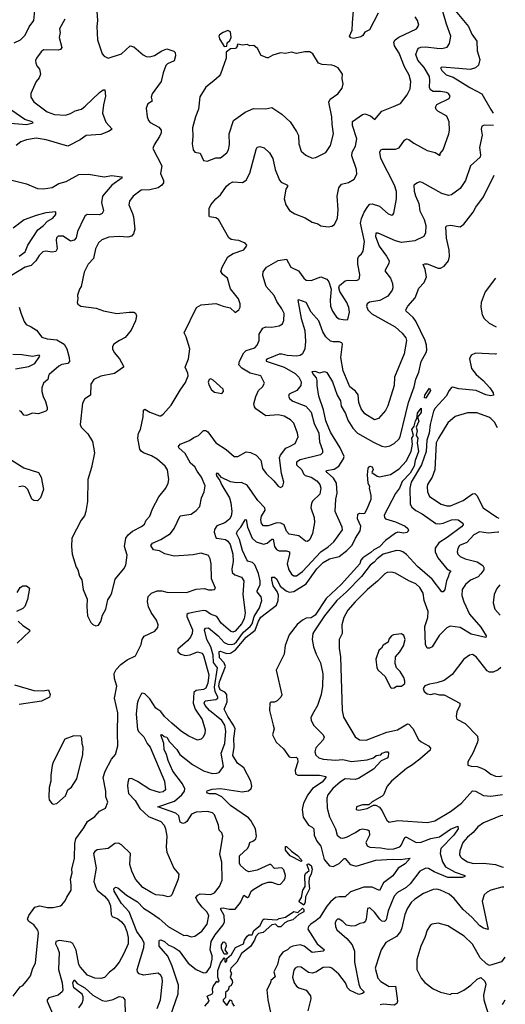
# Model space of a CAD drawing. Extents: x 2056909 to 2160450, y 827444 to 1016825.
# Tile 301 of 501: x 2140631 to 2144604, y 922689 to 930750. Entities that reach past the tile are written whole.
import ezdxf

# ---------------------------------------------------------------- set-up
doc = ezdxf.new("R2010")
doc.units = 0

msp = doc.modelspace()

# ---------------------------------------------------------------- linework, layer by layer
at = {"layer": '0CON10XD'}
for points in [[(2141256.2, 930895), (2141266, 930745), (2141260.8, 930695), (2141266, 930585), (2141305, 930470), (2141321.2, 930451.2), (2141354.1, 930434.1), (2141465, 930470.8), (2141535, 930537.1), (2141565, 930528.6), (2141641.7, 930461.7), (2141665, 930448.9), (2141695, 930446.7), (2141735, 930456.7), (2141795, 930496.7), (2141835, 930510.6), (2141892.3, 930492.3), (2141901.7, 930481.7), (2141905.7, 930454.3), (2141895.5, 930414.5), (2141841.4, 930388.6), (2141826.7, 930375), (2141804.5, 930315), (2141787.8, 930245), (2141715, 930143.3), (2141705.7, 930115), (2141715, 930082.5), (2141678.8, 930061.2), (2141665.9, 930025.9), (2141674.3, 929955), (2141685.6, 929925.6), (2141699.4, 929909.4), (2141769.3, 929869.3), (2141788, 929845), (2141788.6, 929825), (2141775.6, 929795), (2141730.6, 929725), (2141719.4, 929695), (2141794.3, 929555), (2141781.7, 929491.7), (2141807.9, 929435), (2141807.1, 929415), (2141794.2, 929395.8), (2141765, 929372.9), (2141695, 929357.3), (2141625, 929354.2), (2141560, 929305), (2141529.2, 929265), (2141524.4, 929235), (2141554.6, 929164.6), (2141560.9, 929135), (2141572.9, 929035), (2141561.7, 928998.3), (2141545, 928977.1), (2141515, 928969.5), (2141445, 928976.2), (2141359.1, 928970.9), (2141302.6, 928947.4), (2141275, 928924), (2141251.1, 928875), (2141234.5, 928795.5), (2141190.2, 928749.8), (2141157.1, 928682.9), (2141133.8, 928565), (2141120, 928545), (2141103.3, 928495), (2141106.7, 928465), (2141100, 928435), (2141105, 928422.5), (2141130, 928405), (2141257.6, 928387.6), (2141315.5, 928365.5), (2141425, 928345.5), (2141526.2, 928356.2), (2141565, 928355.6), (2141577.8, 928347.8), (2141587.1, 928325), (2141578.6, 928285), (2141542.1, 928207.9), (2141495, 928148), (2141446.7, 928125), (2141401.4, 928095), (2141390, 928075), (2141388.9, 928055), (2141404.3, 928025), (2141447.1, 927975), (2141480.8, 927915), (2141480.8, 927905), (2141405.4, 927854.6), (2141295, 927830.5), (2141238, 927805), (2141212.9, 927765), (2141210, 927675), (2141163, 927647), (2141145, 927610), (2141124.4, 927435), (2141133.6, 927413.6), (2141189.1, 927359.1), (2141227.4, 927297.4), (2141242.2, 927205), (2141218.2, 927085), (2141189.2, 926985), (2141184.4, 926805), (2141172.7, 926725), (2141161.1, 926688.9), (2141133.3, 926653.3), (2141058, 926505), (2141053.9, 926436.1), (2141060, 926375), (2141093, 926267), (2141106.7, 926245), (2141120, 926195), (2141138.8, 926165), (2141150, 926085), (2141183.3, 926005), (2141178.8, 925945), (2141185, 925870), (2141212.5, 925815), (2141229.3, 925799.3), (2141255, 925787.5), (2141276.4, 925793.6), (2141295, 925822.5), (2141308.8, 925875), (2141334.2, 925925), (2141350.5, 925999.5), (2141375, 926032.5), (2141385, 926057.5), (2141411.1, 926168.9), (2141483.8, 926255), (2141500, 926285), (2141508.9, 926365), (2141488.4, 926438.4), (2141500.3, 926505), (2141518.2, 926531.8), (2141555, 926562.3), (2141628.5, 926601.5), (2141650.9, 926619.1), (2141666.8, 926653.2), (2141694.5, 926685.5), (2141717.8, 926745), (2141768.9, 926845), (2141827.1, 926915), (2141845.6, 926955), (2141851.5, 926985), (2141839.4, 927065), (2141821.4, 927095), (2141755, 927152.9), (2141708.9, 927178.9), (2141645, 927203.3), (2141625, 927217.5), (2141613.3, 927235), (2141598.5, 927325), (2141603.8, 927365), (2141618.5, 927395), (2141642.2, 927497.8), (2141645, 927553.3), (2141655, 927560.8), (2141695, 927535.8), (2141775, 927506.7), (2141785, 927506.7), (2141805, 927521.2), (2141870.6, 927595), (2141942.4, 927717.6), (2141988.7, 927781.3), (2142008.8, 927835), (2142005.9, 927855.9), (2141984, 927905), (2142011.1, 927975), (2142021.9, 928055), (2141993.8, 928155), (2141976.2, 928186.2), (2142078.6, 928395), (2142115, 928415.6), (2142235, 928427.5), (2142295, 928403.8), (2142351.7, 928391.7), (2142395, 928353.3), (2142423.3, 928375), (2142433.9, 928396.1), (2142436, 928425), (2142421.2, 928465), (2142356.6, 928546.6), (2142330, 928635), (2142292, 928665), (2142277.7, 928687.7), (2142287.1, 928725), (2142335, 928807.5), (2142376.7, 928835), (2142465, 928866.7), (2142486.7, 928895), (2142490, 928905), (2142475, 928920), (2142425, 928941.9), (2142395.4, 928945.4), (2142361.8, 928951.8), (2142342.9, 928965), (2142257.5, 929115), (2142235, 929126.9), (2142185, 929136.2), (2142180, 929145), (2142181.9, 929205), (2142194.3, 929235), (2142235, 929283.1), (2142273.4, 929316.6), (2142322.5, 929387.5), (2142343.9, 929406.1), (2142375, 929422.5), (2142455, 929418.1), (2142485, 929435.8), (2142514.4, 929494.4), (2142565, 929687.5), (2142575, 929706.7), (2142595, 929712), (2142631.2, 929701.2), (2142675, 929660), (2142702.2, 929615), (2142722.1, 929525), (2142757.6, 929437.6), (2142771.3, 929421.3), (2142823.3, 929395), (2142823.3, 929385), (2142808, 929362), (2142795.8, 929285), (2142807.5, 929235), (2142838.5, 929188.5), (2142880.9, 929160.9), (2142966.8, 929126.8), (2143025, 929092.5), (2143069.5, 929079.5), (2143095, 929063.3), (2143155, 929053.8), (2143185, 929058.8), (2143207.7, 929072.3), (2143232, 929125), (2143235.7, 929195), (2143227.8, 929305), (2143243.3, 929375), (2143265, 929402.9), (2143322, 929418), (2143368, 929445), (2143389.4, 929485), (2143386.7, 929525), (2143348.1, 929635), (2143351.9, 929665), (2143377.8, 929715), (2143389.6, 929775), (2143353.8, 929885), (2143354.5, 929915.5), (2143435, 929974.2), (2143455, 929980.8), (2143502.3, 929962.3), (2143537, 929933), (2143595, 930001.2), (2143689.8, 930040.2), (2143745.4, 930064.6), (2143802.5, 930135), (2143826.7, 930185), (2143831.8, 930245), (2143818.5, 930295), (2143779.6, 930365), (2143735.6, 930475), (2143696.9, 930535), (2143691.4, 930565), (2143703.7, 930586.3), (2143732.1, 930607.9), (2143878.8, 930675), (2143896, 930705), (2143886, 930745), (2143866, 930775)], [(2140577.5, 922755), (2140635, 922832.5), (2140655, 922843.3), (2140695, 922888.8), (2140717.9, 922922.1), (2140737.5, 922985), (2140761.1, 923025), (2140785.6, 923275), (2140778.6, 923295), (2140745, 923338.8), (2140705, 923368), (2140695.8, 923385), (2140704.2, 923415), (2140754.6, 923485.4), (2140795, 923495.6), (2140857.5, 923482.5), (2140905, 923481.2), (2140963.6, 923496.4), (2140976.4, 923503.6), (2141003.6, 923536.4), (2141015, 923567.5), (2141050.8, 923625), (2141052.9, 923665), (2141045.7, 923715), (2141061.2, 923765), (2141056.2, 923795), (2141078.9, 923885), (2141082.3, 924005), (2141091.2, 924045), (2141156, 924134), (2141184.2, 924185), (2141245, 924227.5), (2141285, 924270.8), (2141333.3, 924295), (2141352, 924345), (2141336.8, 924386.8), (2141335.6, 924435), (2141313.9, 924546.1), (2141330.7, 924599.3), (2141382.2, 924695), (2141414.4, 924735.6), (2141433.9, 924806.1), (2141429.8, 924910.2), (2141432.5, 925075), (2141405.3, 925195), (2141424.4, 925294.4), (2141406.4, 925356.4), (2141402.9, 925397.1), (2141418.8, 925431.2), (2141458.5, 925471.5), (2141511.4, 925508.6), (2141577.9, 925542.1), (2141625.6, 925635), (2141633.8, 925675), (2141648, 925702), (2141736.7, 925745), (2141761.2, 925775), (2141763.3, 925795), (2141748.8, 925835), (2141706.8, 925896.8), (2141684.6, 925944.6), (2141676.8, 925986.8), (2141683, 926027), (2141708.8, 926055), (2141755, 926074.4), (2141795, 926074.5), (2141835.5, 926064.5), (2141995, 926062), (2142075, 926086.7), (2142143, 926093), (2142175, 926082.9), (2142205, 926082.9), (2142223.9, 926086.1), (2142233.3, 926095), (2142201.4, 926171.4), (2142196.7, 926295), (2142189.2, 926335), (2142175, 926362.5), (2142115, 926381.9), (2142051.2, 926368.8), (2141895, 926357.3), (2141817.3, 926377.3), (2141775, 926400.6), (2141725, 926410), (2141703.3, 926445), (2141716.2, 926465), (2141786.5, 926493.5), (2141863.3, 926545), (2141895, 926584.3), (2141942.6, 926687.4), (2142035, 926701.9), (2142075, 926730.8), (2142106, 926764), (2142119.5, 926835), (2142140, 926885), (2142148.1, 926935), (2142119.5, 927005), (2142082.9, 927055), (2142065, 927088.6), (2142029.1, 927119.1), (2141985, 927197.5), (2141932.5, 927245), (2141929.2, 927255), (2141945, 927274.2), (2142018.8, 927305), (2142055, 927330), (2142095, 927346), (2142135, 927387.1), (2142155, 927386.7), (2142171.4, 927375), (2142235, 927285.8), (2142320.6, 927230.6), (2142385, 927174.3), (2142415, 927174.2), (2142485, 927213.3), (2142518, 927208), (2142565, 927185.8), (2142604.2, 927145), (2142617, 927077), (2142646.2, 927035), (2142710, 926975), (2142745, 926930), (2142765, 926921.2), (2142785, 926930), (2142791.2, 926965), (2142774.2, 927034.2), (2142755.9, 927164.1), (2142763.8, 927185), (2142808.6, 927241.4), (2142845, 927259.4), (2142885, 927280), (2142908.1, 927335), (2142904.4, 927365), (2142875, 927448), (2142845.4, 927475.4), (2142795, 927504), (2142745, 927515.8), (2142645, 927508), (2142563.4, 927563.4), (2142551.3, 927581.3), (2142545.7, 927605), (2142562.2, 927665), (2142585, 927714), (2142617.5, 927745), (2142633.8, 927775), (2142604.3, 927834.3), (2142516.3, 927856.3), (2142448, 927898), (2142422.6, 927925), (2142429.3, 927955), (2142465, 928022.7), (2142485, 928040.8), (2142554, 928065), (2142573.1, 928085), (2142590.6, 928125), (2142591.4, 928175), (2142621.2, 928225), (2142645, 928235.6), (2142695, 928233.3), (2142755, 928244.2), (2142780.3, 928259.7), (2142793, 928287), (2142794.4, 928345), (2142776.7, 928383.3), (2142735, 928444), (2142712.6, 928492.6), (2142646.5, 928565), (2142619.4, 928655), (2142622.7, 928685), (2142650, 928725), (2142745, 928780), (2142815, 928788.6), (2142849.6, 928725), (2142913.2, 928693.2), (2142955, 928634), (2142975, 928617.1), (2143015, 928614.4), (2143095, 928645.8), (2143145, 928625.7), (2143158.9, 928605), (2143178, 928545), (2143171.4, 928455), (2143174.4, 928405), (2143191.1, 928365), (2143224.2, 928315), (2143245, 928302.5), (2143295, 928294.2), (2143315, 928296.7), (2143328.6, 928355), (2143323.1, 928395), (2143308.5, 928435), (2143249.2, 928525), (2143242.5, 928555), (2143248.8, 928575), (2143295, 928612), (2143315, 928618.8), (2143385, 928614), (2143405, 928623.3), (2143411.2, 928635), (2143414, 928665), (2143398.1, 928748.1), (2143398.9, 928795), (2143405.5, 928814.5), (2143427.7, 928832.3), (2143441.9, 928855), (2143451.5, 928935), (2143420, 929085), (2143427.7, 929122.3), (2143449.5, 929175), (2143478.3, 929221.7), (2143495, 929239.2), (2143516.1, 929243.9), (2143574.5, 929224.5), (2143645, 929160), (2143675, 929150), (2143685, 929152.5), (2143693.3, 929165), (2143714.3, 929285), (2143714.2, 929345), (2143698.5, 929395), (2143586, 929615), (2143578.9, 929665), (2143585, 929683.8), (2143598.9, 929691.1), (2143705, 929690.6), (2143735, 929702.5), (2143780, 929765), (2143795.8, 929774.2), (2143815, 929769.4), (2143855, 929739.5), (2143965, 929680), (2144031.7, 929661.7), (2144065, 929640), (2144070, 929640), (2144070, 929655), (2144095.9, 929684.1), (2144142, 929815), (2144147.5, 929845), (2144144.2, 929915), (2144125, 929959.2), (2144051.2, 930001.2), (2144038, 930015), (2144032, 930035), (2144045, 930055.8), (2144145, 930103.8), (2144153.8, 930125), (2144138.8, 930145), (2144122.5, 930155), (2144075, 930162.5), (2144015, 930162.7), (2143993.1, 930175), (2143982.9, 930195), (2143987.8, 930255), (2143983.4, 930285), (2143939, 930359), (2143889.3, 930419.3), (2143873.2, 930465), (2143885.7, 930504.3), (2143895, 930517.1), (2143913.8, 930526.2), (2143955, 930529.4), (2144042.8, 930517.2), (2144085.5, 930514.5), (2144128, 930525), (2144148.6, 930555), (2144157.5, 930615), (2144122.3, 930715), (2144075, 930884.2)], [(2140585, 930561.5), (2140638.1, 930585), (2140675, 930624.3), (2140707.5, 930692.5), (2140747.5, 930745), (2140755.4, 930824.6)], [(2143565, 930803.3), (2143493.5, 930666.5), (2143455, 930649.4), (2143438.3, 930621.7), (2143420.8, 930609.2), (2143365, 930596), (2143340.7, 930600.7), (2143330.5, 930615), (2143350.9, 930665), (2143353.6, 930723.6), (2143362.9, 930825)], [(2144167.9, 930857.9), (2144302.9, 930695), (2144331.5, 930631.5), (2144371.8, 930575), (2144373.1, 930495), (2144395.4, 930425), (2144385, 930378), (2144361.2, 930355), (2144316.9, 930343.1), (2144225, 930352), (2144085, 930360.6), (2144074.4, 930355), (2144085.6, 930335), (2144119.9, 930299.9), (2144178.5, 930278.5), (2144315, 930194.6), (2144412.7, 930142.7), (2144485, 930015.8), (2144505.9, 929985.9)], [(2141000, 930755), (2140957.5, 930675), (2140961.5, 930645), (2140953.6, 930605), (2140976.4, 930523.6), (2140965, 930507.5), (2140945, 930501.8), (2140825, 930503.8), (2140805, 930486.7), (2140769.2, 930435), (2140760.8, 930415), (2140764, 930395), (2140771.7, 930371.7), (2140792, 930345), (2140800, 930305), (2140789.4, 930275), (2140765, 930243.8), (2140720.8, 930145), (2140722, 930115), (2140745, 930078), (2140856.7, 929996.7), (2140916.2, 929975), (2141005, 929968.2), (2141045, 929981.5), (2141085, 930004.5), (2141135, 930018.2), (2141167.7, 930042.3), (2141285, 930154), (2141315, 930176), (2141326.7, 930176.7), (2141333.3, 930123.3), (2141315.6, 930054.4), (2141308.6, 929985), (2141335, 929910), (2141386.7, 929855), (2141358, 929835), (2141295, 929809.1), (2141175, 929802.9), (2141125, 929766.4), (2141025, 929715.4), (2140847.4, 929767.4), (2140765, 929779.2), (2140685, 929765.5), (2140639.1, 929750.9), (2140600.9, 929719.1)], [(2142305, 930530), (2142325, 930532.5), (2142328.3, 930561.7), (2142350, 930580), (2142360, 930605), (2142355, 930650), (2142335, 930662.5), (2142295, 930646.7), (2142265, 930626.7), (2142258.8, 930615), (2142265, 930592.5), (2142305, 930530)], [(2142165, 929593.3), (2142235, 929618.8), (2142275, 929620), (2142325, 929661.2), (2142338.6, 929685), (2142348.6, 929728.6), (2142344.2, 929815), (2142381.5, 929925), (2142475, 929991.9), (2142545, 930022.9), (2142645, 930021.4), (2142695, 930030.8), (2142775, 929976), (2142845, 929914.2), (2142896.9, 929835), (2142911.2, 929801.2), (2142916, 929735), (2142933.8, 929675), (2142971.7, 929641.7), (2143025, 929616), (2143055, 929622), (2143135, 929664), (2143175, 929720), (2143198.9, 929815), (2143186.2, 929896.2), (2143184.5, 929954.5), (2143159.2, 930075), (2143171.5, 930098.5), (2143235, 930144), (2143269.1, 930190.9), (2143278.6, 930225), (2143269.4, 930265), (2143272.5, 930305), (2143235.5, 930355.5), (2143202.7, 930372.7), (2143185, 930378.6), (2143105, 930382.5), (2143076.2, 930395), (2143030.6, 930470.6), (2143005, 930488), (2142965, 930488), (2142895, 930474), (2142855, 930485.8), (2142805, 930474), (2142765, 930478.8), (2142700.8, 930459.2), (2142665, 930436.7), (2142655, 930436.7), (2142606.1, 930456.1), (2142575.8, 930515.8), (2142547.7, 930537.7), (2142515, 930537.5), (2142493, 930547), (2142455, 930542.5), (2142415, 930550), (2142410, 930545), (2142412.5, 930535), (2142397.5, 930515), (2142355, 930512.5), (2142320, 930485), (2142320, 930435), (2142272.9, 930305), (2142263.2, 930286.8), (2142219.3, 930249.3), (2142155, 930196.7), (2142105, 930117.5), (2142092.7, 930017.3), (2142069.2, 929955), (2142045.7, 929865), (2142047.5, 929795), (2142041.4, 929735), (2142051.2, 929685), (2142065, 929666.7), (2142106.4, 929656.4), (2142135, 929597.5), (2142165, 929593.3)], [(2140555, 929904.2), (2140685, 929892), (2140742, 929905), (2140734, 929915), (2140673.9, 929933.9), (2140565, 930008.2)], [(2144507.3, 929885.3), (2144435, 929888.1), (2144412.7, 929877.3), (2144407.8, 929855), (2144414.4, 929805), (2144392.9, 929705), (2144401.4, 929645), (2144397.5, 929625), (2144319.4, 929555), (2144278.1, 929435), (2144235, 929367.5), (2144165, 929315.7), (2144139.7, 929309.7), (2144085, 929328.5), (2143925, 929417.9), (2143905, 929421.6), (2143885, 929413.8), (2143855.7, 929395), (2143857.6, 929347.6), (2143868.2, 929308.2), (2143897.7, 929245), (2143904.6, 929185), (2143939.3, 929115), (2143953.3, 929065), (2143951.5, 929005), (2143938.8, 928975), (2143865, 928938.6), (2143755, 928926.1), (2143705, 928939.3), (2143565, 929003.5), (2143545, 929003.8), (2143542.1, 928975), (2143571.8, 928895), (2143631.8, 928815), (2143653.5, 928775), (2143651.1, 928755), (2143618.1, 928695), (2143665, 928634.2), (2143680.4, 928590.4), (2143682.7, 928555), (2143677.5, 928535), (2143642.9, 928487.1), (2143578.3, 928451.7), (2143492, 928438), (2143474.2, 928425), (2143468.5, 928405), (2143478.9, 928375), (2143511.6, 928341.6), (2143704.3, 928235), (2143760.6, 928185), (2143789.4, 928145), (2143796.7, 928125), (2143777.3, 928015), (2143698.1, 927825), (2143694.3, 927755), (2143642, 927588), (2143625, 927551.2), (2143568, 927485), (2143535, 927475.7), (2143455, 927523.1), (2143423.5, 927565), (2143406.2, 927616.2), (2143399.4, 927679.4), (2143378.1, 927708.1), (2143331.8, 927745), (2143276.6, 927875), (2143258.4, 927985), (2143272.5, 928095), (2143265.3, 928105.3), (2143245, 928113.9), (2143195, 928113.3), (2143175, 928119.6), (2143135, 928153.5), (2143110, 928195), (2143077.5, 928285), (2143016.2, 928356.2), (2142975, 928435.4), (2142915, 928457.1), (2142906.4, 928453.6), (2142934.4, 928305), (2142964.2, 928205), (2142969.7, 928115), (2142964, 928056), (2142945, 928015.8), (2142925, 928002.1), (2142895, 927996.8), (2142818.2, 928001.8), (2142775, 928012.1), (2142755, 928010.8), (2142660, 927975), (2142647.5, 927965), (2142647.5, 927955), (2142794.5, 927905.5), (2142884.6, 927855), (2142915.8, 927825), (2142933.4, 927785), (2142930.8, 927755), (2142898.9, 927715), (2142836.9, 927685), (2142831.3, 927665), (2142842.1, 927645), (2142865, 927628.4), (2142970.9, 927585), (2143015, 927537.5), (2143041.6, 927445), (2143077.8, 927365), (2143084, 927294), (2143109.1, 927225), (2143107.5, 927205), (2143092.5, 927187.5), (2142926.2, 927146.2), (2142895, 927127.5), (2142894.8, 927104.8), (2142938.8, 927065), (2142953, 927033), (2142967.7, 927017.7), (2143015, 927003.6), (2143062.9, 926975), (2143086.2, 926945), (2143093.6, 926915), (2143085.6, 926865), (2143028.5, 926811.5), (2143018.6, 926791.4), (2143012.7, 926755), (2143040, 926675), (2143043.2, 926635), (2143025.5, 926545), (2143004.3, 926495), (2142985, 926477.1), (2142970.3, 926480.3), (2142915, 926523.8), (2142835, 926538.5), (2142815, 926562.5), (2142793.5, 926613.5), (2142768.3, 926628.3), (2142735, 926630.8), (2142665, 926607.3), (2142625, 926605.8), (2142609.4, 926625), (2142603.1, 926656.9), (2142610.4, 926685), (2142640.6, 926735), (2142637.1, 926755), (2142579.1, 926815), (2142490.8, 926940.8), (2142445, 926960.9), (2142405, 926958), (2142354.5, 926965.5), (2142283, 927003), (2142255, 927035.4), (2142245, 927037.1), (2142239.3, 927030.7), (2142240.8, 927015), (2142268.7, 926978.7), (2142285, 926940), (2142346.2, 926835), (2142359.5, 926795), (2142367.5, 926725), (2142362.1, 926685), (2142348.3, 926661.7), (2142308.9, 926631.1), (2142245, 926606.1), (2142224.1, 926575.9), (2142221.6, 926555), (2142235, 926511.2), (2142245, 926504.7), (2142315, 926494.7), (2142335, 926480), (2142353.9, 926455), (2142375.9, 926375), (2142377.5, 926315), (2142365.6, 926255), (2142370, 926225), (2142390.8, 926205), (2142445.3, 926185.3), (2142465, 926156.7), (2142456.6, 926045), (2142476.8, 925895), (2142466.9, 925845), (2142445, 925804), (2142395, 925745.5), (2142375, 925735.5), (2142354.4, 925745), (2142278.5, 925808.5), (2142243.5, 925865), (2142193.2, 925883.2), (2142155, 925910), (2142135, 925912.9), (2142075, 925903.5), (2142010.5, 925889.5), (2141998.6, 925881.4), (2141998.2, 925865), (2142043.3, 925755), (2142042, 925725), (2142028.7, 925695), (2142005, 925666.2), (2141924.5, 925595.5), (2141924.4, 925575), (2141950, 925555), (2141985, 925546.2), (2142025, 925550.4), (2142085, 925576.2), (2142124, 925565), (2142134.6, 925544.6), (2142177, 925387), (2142170.7, 925319.3), (2142153.4, 925276.6), (2142134.7, 925265.3), (2142075, 925258.8), (2142055, 925241.1), (2142050.8, 925155), (2142067.1, 925105), (2142125, 925020.8), (2142149.4, 924935), (2142146.7, 924905), (2142131.4, 924875), (2142115, 924859.2), (2142085, 924850.8), (2142015, 924884.3), (2141953.5, 924923.5), (2141875, 924991.1), (2141815.4, 925045), (2141785, 925085.5), (2141743.3, 925115), (2141695, 925190), (2141655, 925230), (2141635, 925236.7), (2141627, 925233), (2141600.6, 925179.4), (2141591.4, 925148.6), (2141583.3, 925065), (2141595, 924938.8), (2141605, 924920), (2141647.7, 924877.7), (2141674.6, 924825), (2141698.2, 924795), (2141816.3, 924516.3), (2141823.1, 924445), (2141805, 924430), (2141775, 924422), (2141695, 924447.1), (2141595, 924514.6), (2141545, 924537.5), (2141524, 924535), (2141514.5, 924505.5), (2141512.7, 924475), (2141521.2, 924415), (2141575, 924358.5), (2141615, 924292.3), (2141685, 924227.2), (2141785, 924185.4), (2141812.3, 924155), (2141824.7, 924124.7), (2141833.8, 924065), (2141829.2, 923975), (2141833.8, 923935), (2141892.6, 923802.6), (2141932, 923755), (2141927.3, 923712.7), (2141876, 923585), (2141865.8, 923574.2), (2141845, 923568), (2141805, 923580), (2141745, 923586.5), (2141712.1, 923602.1), (2141638.1, 923645), (2141577.3, 923715), (2141548.5, 923778.5), (2141532.7, 923835), (2141538.1, 923925), (2141465, 923995.6), (2141437.8, 924007.8), (2141410, 924005), (2141355, 923965.8), (2141265, 923954), (2141245, 923940), (2141235.7, 923925), (2141255.4, 923805), (2141238.1, 923695), (2141252.8, 923645), (2141265, 923622.7), (2141324.6, 923575), (2141356.3, 923536.3), (2141373.2, 923495), (2141379.4, 923425), (2141386.9, 923406.9), (2141435, 923388.2), (2141465, 923364.5), (2141487.2, 923335), (2141506.2, 923285), (2141518.2, 923235), (2141519.2, 923185), (2141483.9, 923105), (2141445.4, 923035), (2141401.2, 922978.8), (2141365, 922951.9), (2141325, 922908.6), (2141295, 922900.9), (2141245, 922903.8), (2141185, 922927.9), (2141125.3, 922995.3), (2141115.9, 923015.9), (2141092.5, 923132.5), (2141065, 923185.7), (2141045, 923197.3), (2140955, 923210.9), (2140925.5, 923204.5), (2140922.3, 923185), (2140941.3, 923151.3), (2140952.4, 923112.4), (2140946.9, 922975), (2140977.1, 922865), (2140984.4, 922805), (2140978.6, 922791.4), (2140946.4, 922763.6), (2140868.8, 922741.2), (2140856.2, 922725), (2140856, 922715), (2140916.7, 922575)], [(2140555, 929440), (2140687.3, 929407.3), (2140777.3, 929367.3), (2140825.6, 929364.4), (2140895, 929375.6), (2140950.9, 929409.1), (2141010.8, 929425), (2141115, 929482.5), (2141195, 929485.5), (2141322.8, 929462.8), (2141385, 929473.6), (2141464, 929464), (2141468, 929455), (2141385, 929394.3), (2141307.1, 929305), (2141298.9, 929255), (2141315.4, 929185.4), (2141305.3, 929164.7), (2141285, 929152.7), (2141182.5, 929155), (2141166, 929145), (2141155, 929126.7), (2141104.1, 929015.9), (2141092.2, 928965), (2141076, 928945), (2141045, 928936.9), (2140985, 928976.9), (2140945, 928977.1), (2140933.1, 928965), (2140928.9, 928945), (2140937.1, 928875), (2140927.3, 928852.7), (2140895, 928847.5), (2140845, 928854.6), (2140821.2, 928848.8), (2140789.2, 928820.8), (2140762.6, 928777.4), (2140725, 928738.2), (2140675, 928725.5), (2140563.8, 928656.2)], [(2141756.5, 922655), (2141782.9, 922725), (2141799.1, 922875), (2141796.4, 922905), (2141785, 922925.7), (2141763.5, 922943.5), (2141645, 922927.8), (2141608.5, 922938.5), (2141593.8, 922953.8), (2141590.9, 922975), (2141647.6, 923155), (2141649.4, 923189.4), (2141632.5, 923225), (2141590.2, 923285), (2141527.1, 923447.1), (2141463.5, 923513.5), (2141404.7, 923615), (2141400.5, 923635), (2141415, 923649.4), (2141435, 923643.1), (2141503.5, 923583.5), (2141595, 923528.9), (2141645, 923476.2), (2141699.7, 923439.7), (2141772.8, 923392.8), (2141846.1, 923326.1), (2141975, 923253.5), (2141995, 923254.3), (2142035, 923241.4), (2142063.4, 923246.6), (2142120.9, 923289.1), (2142164.4, 923345), (2142178.8, 923415), (2142162.1, 923445), (2142123.2, 923483.2), (2142085.5, 923535), (2142073.1, 923565), (2142087.6, 923582.4), (2142106.9, 923593.1), (2142195, 923588.8), (2142225, 923601.8), (2142266.7, 923653.3), (2142288.1, 923705), (2142283.4, 923853.4), (2142268.5, 923915), (2142293.3, 924065), (2142285, 924093.8), (2142264.2, 924115), (2142257.8, 924155), (2142225, 924239.2), (2142207.6, 924257.6), (2142168.6, 924268.6), (2142075, 924262.5), (2142037.1, 924245), (2141998.9, 924185), (2141985, 924173.6), (2141965, 924169.4), (2141945, 924181.2), (2141932.2, 924232.2), (2141908.2, 924255), (2141760, 924305), (2141897.5, 924352.5), (2141957.5, 924405), (2141978.2, 924435), (2141982.2, 924452.2), (2141961.8, 924495), (2141885, 924598.5), (2141844.8, 924685), (2141832.6, 924735), (2141813.7, 924775), (2141810, 924825), (2141786.2, 924895), (2141795, 924899.4), (2141812.7, 924882.7), (2141835, 924875.4), (2141857.7, 924837.7), (2141917.3, 924775), (2141940, 924735), (2142045, 924653.8), (2142135, 924600), (2142205, 924579.6), (2142245, 924580.4), (2142262.4, 924587.6), (2142297.8, 924635), (2142278.4, 924745), (2142308.9, 924825), (2142316.2, 924925), (2142308.8, 924975), (2142283.7, 925013.7), (2142185, 925095.8), (2142149.2, 925135), (2142138.9, 925155), (2142147.5, 925175), (2142236.1, 925183.9), (2142250.9, 925195), (2142252.3, 925205), (2142231.4, 925251.4), (2142225.5, 925285.5), (2142247.9, 925445), (2142216.5, 925486.5), (2142215, 925546.5), (2142194.9, 925615), (2142161.2, 925675), (2142141.6, 925755), (2142150.8, 925769.2), (2142175, 925770.8), (2142255.4, 925705.4), (2142305, 925652.5), (2142335, 925638.6), (2142365, 925635.6), (2142385, 925641.4), (2142405, 925656.6), (2142463.3, 925735), (2142516.7, 925783.3), (2142531.6, 925805), (2142549.5, 925865), (2142592.9, 925935), (2142611.5, 925995), (2142607.3, 926025), (2142574.7, 926065), (2142574.4, 926075.6), (2142597.4, 926125), (2142598.4, 926155), (2142583.9, 926215), (2142555, 926287.3), (2142535, 926307.3), (2142496.5, 926316.5), (2142488.1, 926328.1), (2142454, 926404), (2142428.1, 926495), (2142405.3, 926545), (2142411.8, 926565), (2142440.3, 926595), (2142475, 926656.2), (2142485, 926658.8), (2142494.4, 926595.6), (2142532.8, 926505), (2142565, 926476.6), (2142625, 926455.3), (2142655, 926464.1), (2142695, 926496.8), (2142705, 926496.9), (2142716.3, 926436.3), (2142732.1, 926412.1), (2142755, 926402.5), (2142815, 926403.2), (2142837.5, 926395), (2142838.9, 926375), (2142819.3, 926295), (2142832.3, 926245), (2142855, 926211.1), (2142875, 926197.8), (2142895, 926196.7), (2142945, 926232.3), (2143096, 926394), (2143155.6, 926435), (2143200, 926475), (2143272.9, 926575), (2143269.4, 926595), (2143211.8, 926725), (2143217.9, 926825), (2143227.4, 926875), (2143222.4, 926955), (2143197.6, 926997.6), (2143147.5, 927042.5), (2143137.5, 927055), (2143140.7, 927059.3), (2143205, 927070.9), (2143241.1, 927095), (2143281.5, 927155), (2143284.5, 927175), (2143252.5, 927245), (2143173.3, 927373.3), (2143137, 927465), (2143115.3, 927555), (2143077.2, 927667.2), (2143064.4, 927755), (2143065.7, 927795), (2143058.1, 927818.1), (2143028, 927855), (2143025, 927868.8), (2143045, 927872.9), (2143085, 927860), (2143125, 927870), (2143145, 927861.2), (2143189.1, 927785), (2143227.1, 927675), (2143255, 927628.8), (2143261.6, 927585), (2143297.8, 927525), (2143315, 927471.1), (2143357.7, 927405), (2143394.8, 927364.8), (2143525, 927291.5), (2143595, 927259.5), (2143625, 927254.4), (2143659.7, 927260.3), (2143695, 927280.8), (2143734.2, 927315), (2143743.8, 927336.2), (2143811.9, 927615), (2143859.1, 927745), (2143872.1, 927807.9), (2143896.6, 927865), (2143917, 927953), (2143956.2, 928025), (2143961.1, 928045), (2143958.8, 928085), (2143947.8, 928125), (2143872.9, 928282.9), (2143851.4, 928311.4), (2143792, 928365), (2143790.8, 928375), (2143807.1, 928405), (2143866.2, 928473.8), (2143897.5, 928552.5), (2143941.4, 928598.6), (2143958.6, 928645), (2143947.8, 928705), (2143933.1, 928746.9), (2143945, 928752.5), (2143965, 928750.5), (2144055, 928717.1), (2144075, 928715.5), (2144105, 928731.1), (2144139.3, 928775), (2144147.8, 928812.2), (2144145.3, 928865), (2144122.2, 928962.2), (2144117.5, 929055), (2144126.2, 929063.8), (2144155, 929068.1), (2144235, 929055.7), (2144265, 929075.8), (2144341.1, 929175), (2144362.2, 929215), (2144425, 929298.9), (2144512.8, 929477.7)], [(2140626.9, 928815), (2140675, 928850.6), (2140696, 928905), (2140780.2, 929029.8), (2140825, 929064.4), (2140858.6, 929101.4), (2140902.5, 929125), (2140925.6, 929155), (2140926.7, 929176.7), (2140845, 929168.5), (2140765, 929148.2), (2140667.2, 929112.8), (2140576, 929044)], [(2144524.2, 928635.5), (2144438.5, 928521.5), (2144406.5, 928435), (2144404.6, 928395.4), (2144414.4, 928335), (2144431.9, 928305), (2144472, 928265), (2144529.6, 928236.3)], [(2140625, 928396.7), (2140640.4, 928350.4), (2140668.3, 928278.3), (2140683.3, 928255), (2140725, 928236.2), (2140767.4, 928207.4), (2140812, 928152), (2140855, 928136.2), (2140935, 928129.6), (2140995, 928094.1), (2141017.1, 928055), (2141036.6, 927983.4), (2141038.2, 927951.8), (2141025.6, 927934.4), (2140975, 927926.5), (2140951.9, 927915), (2140873.1, 927845), (2140865.6, 927835), (2140860, 927805), (2140824.4, 927775), (2140812.5, 927735), (2140812.7, 927705), (2140821.5, 927665), (2140842.1, 927625), (2140855.6, 927575), (2140855, 927557.5), (2140845.5, 927544.5), (2140785, 927524.2), (2140735, 927528), (2140685, 927508.8), (2140663.9, 927513.9), (2140643, 927543), (2140629.3, 927549.3)], [(2140595, 927893.1), (2140705, 927910), (2140754.4, 927935), (2140794.2, 927995), (2140790, 928005), (2140735, 927991.5), (2140647.2, 928007.2), (2140575, 928008.6)], [(2144532.6, 928014.3), (2144525, 928012.2), (2144359.7, 928020.3), (2144325, 928004.2), (2144312.2, 927975), (2144328.5, 927895), (2144364.5, 927845), (2144423.1, 927795), (2144478.9, 927735), (2144505.6, 927695), (2144508.8, 927675), (2144485, 927669.5), (2144445, 927677.9), (2144365, 927713.9), (2144225, 927728.2), (2144175, 927742.9), (2144165, 927738.6), (2144144.7, 927715.3), (2144121, 927669), (2144031.2, 927568.8), (2144017.1, 927545), (2143990.5, 927435), (2143982.3, 927365), (2143963.2, 927306.8), (2143955.5, 927214.5), (2143918.3, 927105), (2143832.8, 926962.8), (2143824.2, 926915), (2143825.5, 926785), (2143838.8, 926758.8), (2143870.8, 926730.8), (2143925, 926704.5), (2144035, 926626.8), (2144065, 926622.5), (2144095, 926627.8), (2144165, 926654.3), (2144195, 926659.4), (2144218.6, 926655), (2144258, 926628), (2144258.2, 926615), (2144245, 926598.8), (2144129.3, 926510.7), (2144061.4, 926468.6), (2144029.3, 926425), (2144030.7, 926395), (2144051.2, 926345), (2144125, 926255.6), (2144157.5, 926235), (2144145, 926220), (2144139.4, 926195), (2144124.1, 926155), (2144110.6, 926085), (2144095, 926066.5), (2144085, 926066.5), (2144005, 926170.9), (2143885, 926273.2), (2143795, 926371.1), (2143765, 926394.5), (2143745, 926402.7), (2143715, 926403.6), (2143605, 926375.6), (2143555, 926336.2), (2143532.3, 926307.7), (2143497.6, 926285), (2143428.8, 926191.2), (2143305.1, 926064.9), (2143225.3, 925995), (2143125, 925868.8), (2143041.9, 925748.1), (2143030.6, 925725), (2143023.3, 925675), (2143034.4, 925615), (2143055.6, 925555), (2143090.9, 925485), (2143111.2, 925395), (2143109.7, 925295), (2143098.7, 925225), (2143068.5, 925135), (2143025.6, 925065), (2143014.3, 925035), (2143015.8, 925015), (2143034.5, 924974.5), (2143114.3, 924894.3), (2143122, 924875), (2143115, 924853.8), (2143055, 924789.2), (2143046.9, 924755), (2143055, 924730), (2143077.6, 924707.6), (2143115, 924695.5), (2143215, 924688.9), (2143275, 924693.1), (2143346, 924676), (2143475, 924691.1), (2143525, 924707.5), (2143546.7, 924725), (2143585, 924732.5), (2143597.5, 924745), (2143625.5, 924755.5), (2143642.5, 924755), (2143647.8, 924747.8), (2143645.6, 924715), (2143636.8, 924703.2), (2143588, 924682), (2143526.7, 924613.3), (2143402.2, 924537.8), (2143375, 924530), (2143295, 924536.1), (2143255, 924511.8), (2143193.5, 924455), (2143151.8, 924405), (2143144, 924376), (2143146.1, 924296.1), (2143165.3, 924225.3), (2143214.3, 924125.7), (2143227.5, 924075), (2143255, 924051.5), (2143275, 924048.8), (2143305, 924057.7), (2143379.4, 924095), (2143415, 924120), (2143435, 924124.7), (2143478.7, 924118.7), (2143489.7, 924109.7), (2143492.9, 924075), (2143463.5, 924015), (2143475, 923985.8), (2143496.7, 923975), (2143585, 923970.4), (2143645, 923958.6), (2143693.3, 923963.3), (2143741.2, 923978.8), (2143755, 923995.7), (2143767.8, 924027.8), (2143783.7, 924056.3), (2143795, 924058.8), (2143875, 924014.6), (2143915, 924016.9), (2143995, 924047.5), (2144065, 924061.6), (2144155, 924123.8), (2144217, 924147), (2144217.5, 924125), (2144183.1, 924075), (2144076.1, 923965), (2144071.4, 923925), (2144089.5, 923855), (2144115, 923815.3), (2144195, 923771.2), (2144273.3, 923745), (2144272.5, 923735), (2144253.6, 923726.4), (2144135, 923727), (2144022.6, 923772.6), (2143975, 923801.3), (2143955, 923804.6), (2143905, 923780.5), (2143825.6, 923674.4), (2143791.9, 923645), (2143721.9, 923605), (2143693.6, 923575), (2143646, 923455), (2143628.5, 923381.5), (2143615, 923366.5), (2143595, 923371.1), (2143576.4, 923385), (2143535, 923442.9), (2143495, 923480), (2143477.5, 923472.5), (2143467.1, 923385), (2143458, 923365), (2143445, 923356.2), (2143415, 923351.4), (2143375, 923332), (2143345, 923330), (2143305, 923338), (2143275, 923368), (2143245, 923387.1), (2143230, 923385), (2143219.2, 923375), (2143213.1, 923355), (2143214.4, 923325), (2143225, 923298.8), (2143308.7, 923228.7), (2143352.5, 923175), (2143370, 923125), (2143370, 923035), (2143404.6, 922855), (2143417.5, 922825), (2143447.3, 922795), (2143446.7, 922785), (2143435, 922776.8), (2143405, 922770), (2143335, 922803.1), (2143314.2, 922825), (2143296.3, 922866.3), (2143243.1, 922935), (2143185, 922984.5), (2143165, 922992.7), (2143115, 922991.9), (2143055, 922951.9), (2143025, 922944.4), (2142995, 922949.4), (2142935, 922992.5), (2142905, 922996.9), (2142885.8, 922985), (2142875, 922968), (2142862.6, 922912.6), (2142876.3, 922866.3), (2142895, 922837.1), (2142913.8, 922825), (2142975, 922805.6), (2143008.9, 922758.9), (2143012.2, 922735), (2142989.5, 922635)], [(2142285, 927690), (2142297.5, 927705), (2142295.9, 927725.9), (2142215, 927800), (2142195, 927810), (2142180, 927805), (2142173.9, 927783.9), (2142181.2, 927755), (2142200.5, 927720.5), (2142225, 927700), (2142285, 927690)], [(2143955, 927650.6), (2143943.4, 927653.4), (2143944.7, 927675), (2143985, 927734), (2143993.1, 927715), (2143955, 927650.6)], [(2141878.8, 923001.2), (2141842, 923082), (2141771.1, 923165), (2141770.8, 923205), (2141775, 923213.3), (2141785, 923216), (2141815, 923202.9), (2141845, 923177.5), (2141895, 923155.4), (2141935, 923126.7), (2142010.5, 923025), (2142075, 922974.5), (2142135, 922947.5), (2142155, 922950), (2142165, 922958.1), (2142191.2, 922995), (2142205, 923060), (2142204.7, 923085), (2142188.7, 923135), (2142197.1, 923202.9), (2142231.1, 923258.9), (2142295, 923339.1), (2142305.6, 923364.4), (2142302.7, 923415), (2142276.2, 923465), (2142276.9, 923475), (2142295, 923480.3), (2142345, 923468.4), (2142395, 923468.8), (2142436.6, 923523.4), (2142465, 923582.5), (2142494.2, 923564.2), (2142505, 923570), (2142525.3, 923614.7), (2142546.8, 923633.2), (2142615, 923672.7), (2142665, 923688.2), (2142695, 923687.9), (2142745, 923670.5), (2142765, 923673.1), (2142794.2, 923705), (2142802.5, 923725), (2142804.3, 923745), (2142791.5, 923791.5), (2142775, 923806.5), (2142715, 923800.5), (2142685, 923834), (2142675, 923834.2), (2142575, 923787.5), (2142505, 923774.2), (2142485, 923784), (2142436.5, 923826.5), (2142429.4, 923845), (2142428.6, 923905), (2142495, 923966), (2142506.4, 923983.6), (2142514.7, 924015.3), (2142542.7, 924027.3), (2142562, 924045), (2142568.1, 924065), (2142559.5, 924125), (2142521.1, 924195), (2142503.5, 924215), (2142355, 924316.8), (2142285, 924388.9), (2142235, 924411.2), (2142185, 924411.8), (2142167.6, 924417.6), (2142161.5, 924425), (2142165, 924436.5), (2142205, 924449.3), (2142275, 924455.8), (2142452.4, 924427.6), (2142503.1, 924436.9), (2142524.2, 924455), (2142530, 924475), (2142521.6, 924515), (2142465.3, 924625), (2142413.3, 924663.3), (2142375.2, 924725), (2142385.2, 924795.2), (2142383.9, 924865), (2142392.9, 924945), (2142381.4, 924975), (2142333.7, 925045), (2142302.8, 925105), (2142327.8, 925165), (2142324.6, 925225), (2142308.5, 925245), (2142272.3, 925265), (2142260.2, 925295), (2142265, 925330), (2142315.5, 925455), (2142304.4, 925484.4), (2142265.7, 925525), (2142262.6, 925577.4), (2142275, 925581.1), (2142299.8, 925569.8), (2142325, 925562.3), (2142355, 925563.1), (2142397.8, 925592.2), (2142485, 925695.1), (2142558.2, 925751.8), (2142585, 925824.7), (2142605, 925859.3), (2142732.3, 925957.7), (2142747, 925995), (2142748.1, 926038.1), (2142738.3, 926068.3), (2142703.8, 926115), (2142693.1, 926165), (2142695, 926187.5), (2142715, 926186.9), (2142735, 926170.8), (2142762, 926112), (2142811.1, 926075), (2142835, 926064.3), (2142875, 926068.1), (2142975, 926130.3), (2143062.7, 926255), (2143115, 926306.1), (2143165, 926337.3), (2143245, 926356.7), (2143308.4, 926405), (2143352.1, 926447.9), (2143378.7, 926505), (2143417.8, 926565), (2143422.8, 926605), (2143395.6, 926665), (2143398.3, 926701.7), (2143415, 926711.2), (2143445, 926706.2), (2143455, 926711.2), (2143475, 926746.2), (2143505.4, 926825), (2143507.5, 926855), (2143493.8, 926915), (2143496.1, 926926.1), (2143482.5, 926955), (2143477.5, 927025), (2143482.3, 927077.7), (2143495, 927093.8), (2143515, 927090), (2143523, 927067), (2143513.3, 927043.3), (2143555, 927014.2), (2143575, 927008.8), (2143665, 927026), (2143736.6, 927073.4), (2143792.7, 927137.3), (2143834.6, 927215.4), (2143844.7, 927275), (2143840.3, 927325), (2143853.8, 927345), (2143839.2, 927395), (2143857.2, 927422.8), (2143869.1, 927465), (2143881.4, 927485), (2143885, 927528), (2143915, 927570), (2143917.1, 927535), (2143894.2, 927505.8), (2143886.7, 927495), (2143895.7, 927464.3), (2143874.3, 927415), (2143881.9, 927385), (2143876, 927345), (2143889.5, 927325), (2143883.7, 927285), (2143893.2, 927215), (2143867.5, 927142.5), (2143859.2, 927095), (2143825, 927037.3), (2143759.7, 926970.3), (2143738.8, 926915), (2143705, 926871.9), (2143611.8, 926695), (2143615.4, 926675.4), (2143625, 926664.4), (2143705, 926640.4), (2143785, 926604.3), (2143805.8, 926585), (2143811.4, 926565), (2143797.9, 926552.1), (2143775, 926547.1), (2143725, 926553.5), (2143705, 926547.8), (2143625, 926487.3), (2143575.3, 926435), (2143529.8, 926410.2), (2143505, 926387.3), (2143439.5, 926345), (2143422.7, 926325), (2143414.7, 926295), (2143260.8, 926125), (2143139.2, 926010.8), (2143048.4, 925875), (2143015, 925853), (2142975, 925849.5), (2142945, 925834), (2142902.2, 925797.8), (2142835, 925713.9), (2142803, 925627), (2142794.3, 925555), (2142729.3, 925425), (2142776.1, 925223.9), (2142766.7, 925205), (2142736.2, 925175), (2142715, 925164.2), (2142685, 925163.3), (2142676.2, 925153.8), (2142674.5, 925095), (2142705.5, 924975.5), (2142713.3, 924945), (2142700.4, 924895), (2142730.4, 924835), (2142789.5, 924779.5), (2142835, 924715.6), (2142855, 924708.5), (2142893, 924713), (2142902.6, 924702.6), (2142906.9, 924673.1), (2142884.2, 924605), (2142886.7, 924575), (2142905.8, 924565.8), (2143085, 924564.8), (2143136, 924555), (2143134.4, 924545), (2143105, 924506.7), (2143026.5, 924455), (2142987.3, 924405), (2142952.7, 924335), (2142941.5, 924285), (2142951.5, 924221.5), (2142994.5, 924154.5), (2143025, 924138.5), (2143037.1, 924125), (2143040.6, 924075), (2143061.8, 924025), (2143095, 923983.8), (2143122.9, 923875), (2143165, 923824.2), (2143195, 923817.5), (2143213.3, 923825), (2143245, 923843.3), (2143285, 923882.2), (2143295, 923881.9), (2143334.7, 923834.7), (2143385, 923820), (2143545, 923869.2), (2143681.4, 923878.6), (2143745, 923875.2), (2143826.2, 923885), (2143785, 923840.5), (2143727.8, 923805), (2143685, 923741.1), (2143607.3, 923682.7), (2143575, 923620.6), (2143515, 923647.5), (2143447.3, 923647.3), (2143338.6, 923611.4), (2143295, 923567.9), (2143245, 923569), (2143215, 923562.5), (2143175, 923529.1), (2143145, 923492.5), (2143083.8, 923396.2), (2143055.6, 923375), (2143011.8, 923345), (2142994.5, 923325), (2142989.5, 923305), (2143064.1, 923184.1), (2143126, 923135), (2143113.3, 923125), (2143025, 923114.6), (2142957.3, 923165), (2142925, 923177.2), (2142865, 923165.7), (2142840.5, 923155), (2142822.9, 923135), (2142785, 923115.5), (2142754.5, 923075), (2142739.1, 923015), (2142709.6, 922955), (2142721.5, 922915), (2142685.7, 922885), (2142682.9, 922865), (2142653.6, 922806.4), (2142660, 922725), (2142682.9, 922622.9)], [(2144540.8, 927408.4), (2144515, 927454.2), (2144486.2, 927486.2), (2144470, 927495), (2144371.7, 927531.7), (2144295, 927532.9), (2144195, 927502.5), (2144135, 927448.6), (2144057.3, 927325), (2144039.1, 927285), (2144026.9, 927065), (2144004.6, 927005.4), (2143968.6, 926945), (2143964.4, 926925), (2143968.6, 926885), (2143985, 926848), (2144078.8, 926785), (2144125, 926769.5), (2144155, 926770.9), (2144259.2, 926815), (2144335, 926868.9), (2144355, 926870), (2144372.5, 926855), (2144422, 926755), (2144535, 926677.7), (2144550.8, 926668.7)], [(2140518, 927175), (2140665, 927081.1), (2140783.9, 927043.9), (2140807.5, 927005), (2140826.2, 926903.8), (2140800, 926835), (2140775, 926810), (2140745, 926814.3), (2140730, 926825), (2140696.5, 926905), (2140675, 926925.5), (2140655, 926932), (2140624.4, 926925.6)], [(2144552.4, 926555.8), (2144544.1, 926555.9), (2144465, 926546.8), (2144393.4, 926556.6), (2144347.4, 926532.6), (2144289.7, 926470.3), (2144230.6, 926445), (2144215, 926420), (2144210, 926395), (2144217.1, 926375), (2144235, 926355.8), (2144276.2, 926336.2), (2144375, 926310.6), (2144421.5, 926281.5), (2144429.1, 926265), (2144427.3, 926245), (2144405, 926213.3), (2144381.4, 926188.6), (2144319, 926161), (2144277.3, 926125), (2144252.5, 926085), (2144248.5, 926035), (2144264.1, 925984.1), (2144312.1, 925882.1), (2144405, 925775.8), (2144446.9, 925705), (2144445, 925692.9), (2144325, 925720.9), (2144235, 925774.5), (2144153.6, 925786.4), (2144125, 925772.5), (2144061.8, 925708.2), (2144005, 925616), (2143985, 925604), (2143965, 925606.2), (2143951.5, 925635), (2143946.4, 925783.6), (2143971.2, 925855), (2143973.2, 925905), (2143941.7, 925995), (2143932.1, 926055), (2143905, 926102.2), (2143871.3, 926131.3), (2143815, 926155.4), (2143705, 926220), (2143675, 926227.8), (2143636.4, 926223.6), (2143617.2, 926212.8), (2143557.4, 926152.6), (2143475.6, 926085), (2143375, 925984.5), (2143315.6, 925915), (2143282.5, 925855), (2143266.5, 925795), (2143269.4, 925725), (2143245.8, 925675), (2143244.4, 925605), (2143254.4, 925535), (2143270, 925095), (2143280.2, 925040.2), (2143375, 924878), (2143412.5, 924855), (2143465, 924853.1), (2143635, 924916.4), (2143721.2, 924935), (2143805, 924984.4), (2143815, 924981.9), (2143846.5, 924946.5), (2143895, 924856), (2143916.8, 924836.8), (2143975, 924804.2), (2143992.5, 924785), (2143988.9, 924771.1), (2143904.3, 924695.7), (2143836.8, 924643.2), (2143795, 924620.5), (2143674.2, 924515), (2143638.6, 924475), (2143607.5, 924405), (2143596.8, 924393.2), (2143513.9, 924346.1), (2143487, 924323), (2143435, 924323.3), (2143387.5, 924305), (2143384.2, 924284.2), (2143405, 924278.8), (2143475, 924292), (2143525, 924320), (2143545, 924318.8), (2143574.5, 924304.5), (2143594.5, 924275), (2143635.6, 924195.6), (2143655, 924180), (2143725, 924193.1), (2143967.9, 924177.9), (2144028.1, 924191.9), (2144155, 924268.9), (2144245.3, 924334.7), (2144335, 924437.3), (2144361.2, 924435), (2144425, 924398.2), (2144485, 924393.8), (2144581.5, 924407.3)], [(2140609.8, 926060.2), (2140635, 926101.2), (2140655, 926116.2), (2140685.5, 926115.5), (2140712, 926095), (2140695.4, 926004.6), (2140671.4, 925945), (2140655, 925930.6), (2140605, 925905.8)], [(2144558.2, 926124.6), (2144535, 926093.3), (2144512.9, 926045), (2144505.8, 925975), (2144519.2, 925925), (2144561.6, 925875.7)], [(2140618.6, 925825), (2140655, 925791.5), (2140710, 925755), (2140714.2, 925745), (2140608.9, 925645)], [(2143675, 925276.7), (2143695, 925280), (2143715, 925292.5), (2143755, 925292.5), (2143782.5, 925315), (2143783.3, 925335), (2143773.9, 925363.9), (2143743.3, 925415), (2143713.9, 925443.9), (2143701.7, 925478.3), (2143706.7, 925535), (2143740, 925575), (2143770, 925625), (2143783.8, 925675), (2143775, 925707.5), (2143755, 925723.3), (2143690, 925715), (2143672.5, 925705), (2143651.7, 925678.3), (2143646.4, 925653.6), (2143605, 925630), (2143592.5, 925605), (2143570, 925585), (2143546.2, 925515), (2143552.5, 925445), (2143563.3, 925425), (2143622.3, 925372.3), (2143665, 925283.3), (2143675, 925276.7)], [(2144567.4, 925447.3), (2144545, 925427.5), (2144505, 925408.6), (2144475, 925409.4), (2144455, 925420), (2144365, 925533.8), (2144335, 925553.8), (2144311.4, 925548.6), (2144263.8, 925515), (2144170.2, 925389.8), (2144105, 925340), (2144045, 925320.8), (2143985, 925311.2), (2143945, 925296.2), (2143931.2, 925275), (2143941.2, 925251.2), (2143965, 925230), (2143995, 925226.7), (2144025, 925233.8), (2144065, 925223.8), (2144105, 925223.3), (2144231.2, 925155), (2144232, 925135), (2144207.5, 925085), (2144201.2, 925045), (2144206.7, 925025), (2144277, 924987), (2144375.6, 924885), (2144380.6, 924855), (2144377.1, 924835), (2144337.5, 924745), (2144296.7, 924675), (2144297, 924647), (2144325, 924638.8), (2144375, 924635.8), (2144405, 924625.8), (2144438.9, 924608.9), (2144485, 924572.9), (2144525, 924557.8), (2144555.5, 924554.5), (2144579.4, 924558.6)], [(2140588.8, 925305), (2140745, 925259.4), (2140823.9, 925256.1), (2140865, 925262.5), (2140878.8, 925225), (2140875, 925202.5), (2140808.3, 925171.7), (2140625, 925144.6)], [(2140905, 924327.5), (2140935, 924332.5), (2141005, 924396.7), (2141024.4, 924445.6), (2141055, 924466.2), (2141098.1, 924535), (2141147.1, 924735), (2141151.2, 924795), (2141142.3, 924822.3), (2141139.3, 924869.3), (2141130, 924885), (2141073.6, 924886.4), (2141000.7, 924859.3), (2140905, 924672.5), (2140896, 924645), (2140885.9, 924565.9), (2140886, 924515), (2140871.4, 924465), (2140868, 924385), (2140872.5, 924362.5), (2140893.6, 924333.6), (2140905, 924327.5)], [(2144583.8, 924235.1), (2144565, 924232.4), (2144425, 924175.4), (2144378.8, 924141.2), (2144341.5, 924095), (2144295, 924058.5), (2144257.5, 924015), (2144231.2, 923945), (2144230, 923915), (2144237.6, 923897.6), (2144247.5, 923885), (2144294, 923855), (2144345, 923842.2), (2144425.9, 923844.1), (2144525, 923834.7), (2144575, 923814.6), (2144589.5, 923812.9)], [(2142935, 923858.8), (2142843.9, 923903.9), (2142805, 923950), (2142805, 923982.5), (2142815, 923980.4), (2142853.8, 923943.8), (2142905, 923907.9), (2142933.1, 923875), (2142938.6, 923865), (2142935, 923858.8)], [(2142955, 923502), (2142919.4, 923525), (2142918.2, 923535), (2142937.4, 923562.6), (2142946.6, 923625), (2142966.9, 923655), (2142964.6, 923745), (2142970.6, 923759.4), (2142998.9, 923785), (2142982.9, 923827.1), (2142983.6, 923836.4), (2142995, 923838.9), (2143015.5, 923825.5), (2143024.5, 923795), (2143015.3, 923755), (2142999.1, 923725), (2142995.3, 923685), (2143002.7, 923635), (2142969.6, 923570.4), (2142965.3, 923524.7), (2142955, 923502)], [(2144591.7, 923647.3), (2144575, 923648.1), (2144487.1, 923625), (2144455, 923607.5), (2144430.9, 923585), (2144416.1, 923535), (2144465, 923302.5), (2144425, 923313.5), (2144395, 923332.1), (2144331.7, 923401.7), (2144258.8, 923465), (2144185, 923555.6), (2144145, 923590.6), (2144073.9, 923623.9), (2144045, 923631.5), (2144015, 923630.5), (2143935, 923597.7), (2143865, 923550.5), (2143835, 923523.1), (2143804.5, 923475), (2143782.9, 923425), (2143758.2, 923315), (2143745.7, 923284.3), (2143714.8, 923245.2), (2143627.1, 923195), (2143588.1, 923135), (2143573.5, 923095), (2143538.5, 922985), (2143562.2, 922902.2), (2143585.8, 922875), (2143655, 922836.2), (2143706.7, 922836.7), (2143723.5, 922715), (2143716.8, 922695), (2143695, 922683.3), (2143605, 922690), (2143580, 922685)], [(2142146.4, 922673.6), (2142180, 922715), (2142164, 922755), (2142205.6, 922775), (2142211.1, 922785), (2142207.5, 922815), (2142215, 922835.7), (2142245, 922880), (2142255, 922870), (2142261.7, 922878.3), (2142252, 922912), (2142253.1, 922965), (2142275, 923026.7), (2142305, 923070), (2142310, 923065), (2142308.3, 923038.3), (2142316.2, 923035), (2142325.6, 923045), (2142326.4, 923063.6), (2142365, 923097.5), (2142395.8, 923154.2), (2142463.1, 923185), (2142469.5, 923215), (2142491.8, 923248.2), (2142505, 923257.3), (2142533.3, 923256.7), (2142546.8, 923293.2), (2142597.3, 923335), (2142620.3, 923379.7), (2142631.9, 923388.1), (2142657.6, 923387.6), (2142735, 923380.6), (2142755, 923391.8), (2142806.2, 923403.8), (2142875, 923448.2), (2142907.8, 923442.2), (2142945, 923476.2), (2142956.4, 923465), (2142956.4, 923445), (2142915, 923424.5), (2142865, 923379.7), (2142825, 923368.8), (2142801.1, 923355), (2142767.2, 923322.8), (2142745, 923324.4), (2142725, 923344.4), (2142695, 923341.1), (2142623.8, 923276.2), (2142585, 923268.5), (2142562.5, 923245), (2142551.5, 923215), (2142518.1, 923161.9), (2142445, 923104.3), (2142406.8, 923033.2), (2142358.6, 922985), (2142353.7, 922963.7), (2142362.5, 922945), (2142352.5, 922907.5), (2142368.8, 922885), (2142372, 922865), (2142359.5, 922840.5), (2142344, 922835), (2142337.5, 922805), (2142314.8, 922785.2), (2142313.9, 922746.1), (2142295.7, 922725), (2142295.8, 922715.8), (2142325, 922680), (2142352.5, 922725), (2142365, 922720), (2142368.3, 922698.3), (2142386.7, 922675)], [(2144599.5, 923074.1), (2144573, 923037), (2144475, 923007.5), (2144450.7, 923020.7), (2144399.7, 923069.7), (2144335, 923182), (2144267.2, 923247.2), (2144135, 923332.5), (2144055, 923353.8), (2144005, 923346.7), (2143990, 923335), (2143966.2, 923295), (2143946, 923235), (2143912.5, 923165), (2143879.2, 923055), (2143881.2, 922975), (2143915, 922902), (2143945, 922868.8), (2144015, 922816), (2144075, 922788), (2144155, 922770), (2144165, 922777.5), (2144215, 922780), (2144265, 922805.8), (2144322, 922845), (2144375, 922894), (2144405, 922907.5), (2144437.5, 922877.5), (2144446.2, 922855), (2144427.1, 922765), (2144429.4, 922725), (2144476.1, 922576.1)], [(2142325, 923100), (2142305, 923100), (2142282.5, 923145), (2142282.5, 923175), (2142295, 923197.5), (2142305, 923200), (2142317, 923187), (2142320, 923165), (2142310, 923135), (2142330, 923105), (2142325, 923100)], [(2141821.7, 922468.3), (2141927.8, 922775), (2141929.6, 922845), (2141878.8, 923001.2)], [(2141115, 922659.1), (2141141.5, 922698.5), (2141150.7, 922725), (2141151.3, 922751.3), (2141142, 922772), (2141072.6, 922825), (2141065.5, 922865), (2141075, 922890), (2141100.8, 922860.8), (2141163.9, 922825), (2141230, 922765), (2141305, 922719.6), (2141335, 922715.4), (2141395, 922728.2), (2141445, 922754.5), (2141475, 922748.5), (2141490.7, 922725), (2141493.9, 922603.9)], [(2144582.3, 922687.7), (2144604.2, 922725.6)]]:
    msp.add_lwpolyline(points, dxfattribs=at)

doc.saveas('drawing.dxf')
